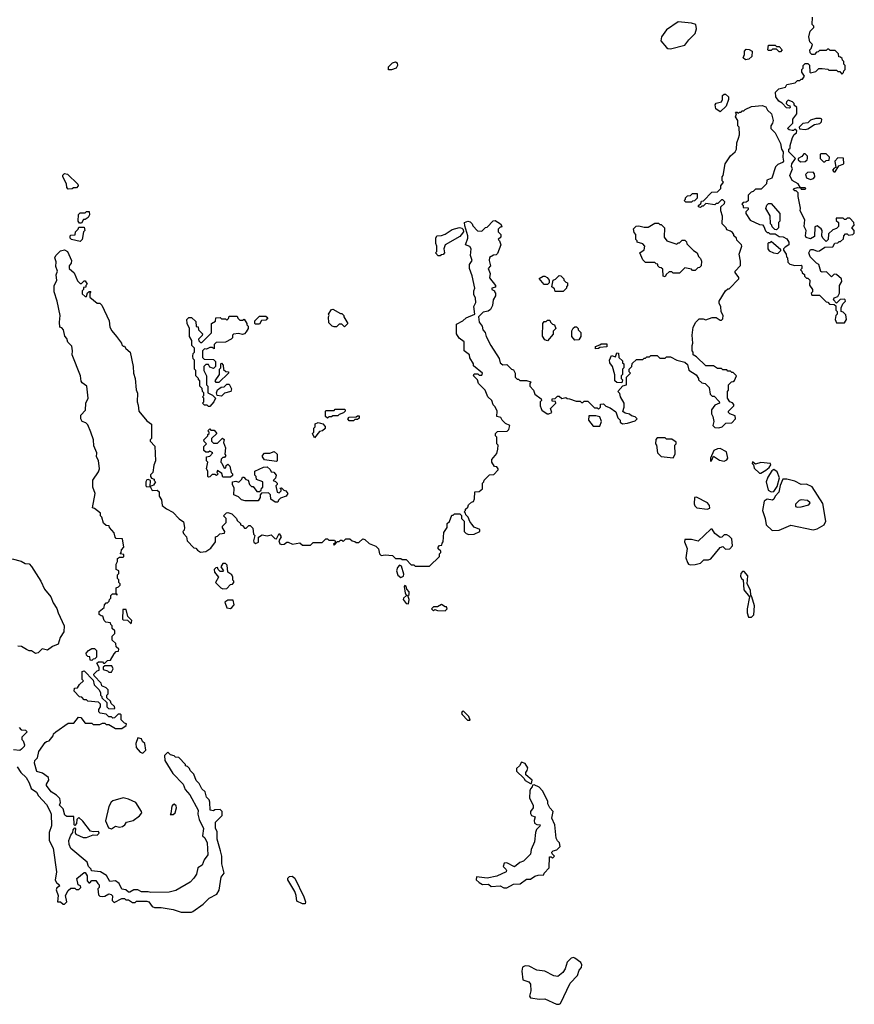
# Model space of a CAD drawing. Extents: x 1861455 to 2058065, y 200073 to 437907.
# Tile 337 of 574: x 1954184 to 1960560, y 336513 to 344035. Entities that reach past the tile are written whole.
import ezdxf

# ---------------------------------------------------------------- set-up
doc = ezdxf.new("R2010")
doc.units = 0

msp = doc.modelspace()

# ---------------------------------------------------------------- linework, layer by layer
at = {"layer": '0CON05XD'}
for points in [[(1959155, 343812.5), (1959265, 343840), (1959295, 343880.8), (1959345, 343930), (1959354.2, 343965), (1959348.1, 343998.1), (1959315, 344010), (1959215, 344018), (1959125, 343958), (1959087.5, 343905), (1959082.7, 343875), (1959125, 343822.9), (1959135, 343814.3), (1959155, 343812.5)], [(1960412.5, 341745), (1960425, 341720), (1960485, 341720), (1960500, 341745), (1960495, 341780), (1960475, 341800), (1960460, 341805), (1960460, 341835), (1960472.5, 341865), (1960493.3, 341885), (1960490, 341895), (1960485, 341900), (1960453, 341897), (1960425, 341870), (1960400, 341895), (1960405, 341910), (1960435, 341920), (1960447.5, 341945), (1960447.5, 342005), (1960463.8, 342035), (1960461.2, 342055), (1960425, 342087.5), (1960405, 342090), (1960385, 342070), (1960348.3, 342108.3), (1960315, 342107.5), (1960305, 342112.5), (1960290, 342165), (1960270, 342175), (1960223.6, 342223.6), (1960212.5, 342255), (1960225, 342280), (1960245, 342280), (1960275, 342267.5), (1960295, 342270), (1960335, 342297.5), (1960395, 342300), (1960411.7, 342328.3), (1960435, 342330), (1960445, 342340), (1960455, 342340), (1960478.3, 342361.7), (1960480, 342385), (1960491.7, 342398.3), (1960505, 342400), (1960515, 342390), (1960550, 342395), (1960560, 342405), (1960560, 342425), (1960540, 342445), (1960560, 342465), (1960557.5, 342485), (1960525, 342520), (1960505, 342520), (1960495, 342510), (1960485, 342510), (1960475, 342520), (1960421.7, 342518.3), (1960421.7, 342501.7), (1960440, 342485), (1960440, 342455), (1960425, 342440), (1960395, 342430), (1960361.7, 342398.3), (1960360, 342355), (1960345, 342340), (1960320, 342365), (1960313, 342383), (1960313.6, 342423.6), (1960307.5, 342437.5), (1960275, 342460), (1960257.5, 342452.5), (1960255, 342380), (1960225, 342360), (1960191.7, 342371.7), (1960186.7, 342385), (1960193.3, 342425), (1960177.5, 342455), (1960182.5, 342505), (1960146.7, 342575), (1960150, 342595), (1960130, 342685), (1960131.7, 342711.7), (1960117, 342727), (1960105, 342727.5), (1960093, 342737), (1960100, 342745), (1960125, 342752.5), (1960150, 342750), (1960155, 342740), (1960185, 342740), (1960190, 342745), (1960185, 342750), (1960150, 342750), (1960131.7, 342781.7), (1960085, 342807.5), (1960067.5, 342845), (1960087.5, 342895), (1960080, 342915), (1960082.5, 342935), (1960110, 342975), (1960060, 343025), (1960060, 343045), (1960070, 343055), (1960070, 343075), (1960087.5, 343135), (1960101.7, 343158.3), (1960118.3, 343171.7), (1960120, 343185), (1960105, 343200), (1960095, 343190), (1960085, 343190), (1960063, 343193), (1960050, 343205), (1960090, 343245), (1960090, 343275), (1960120, 343315), (1960120, 343365), (1960101.7, 343381.7), (1960100, 343395), (1960088.3, 343408.3), (1960055, 343420), (1960041.7, 343408.3), (1960040, 343395), (1960051.7, 343381.7), (1960068.3, 343378.3), (1960070, 343365), (1960065, 343360), (1960041.7, 343361.7), (1960008.3, 343398.3), (1959983.6, 343413.6), (1959960, 343445), (1959958.3, 343481.7), (1959983.3, 343506.7), (1960035, 343520), (1960045, 343540), (1960107, 343553), (1960125, 343570), (1960145, 343570), (1960155, 343580), (1960165, 343580), (1960180, 343605), (1960160, 343635), (1960160, 343655), (1960170, 343665), (1960170, 343685), (1960185, 343700), (1960205, 343700), (1960218.3, 343688.3), (1960220, 343635), (1960225, 343630), (1960265, 343640), (1960288.3, 343661.7), (1960315, 343662.5), (1960357, 343657), (1960365, 343650), (1960425, 343650), (1960435, 343640), (1960448.3, 343638.3), (1960465, 343620), (1960478.3, 343631.7), (1960480, 343645), (1960490, 343655), (1960490, 343685), (1960480, 343695), (1960480, 343715), (1960470, 343725), (1960468.3, 343738.3), (1960455, 343750), (1960441.7, 343751.7), (1960440, 343775), (1960415, 343800), (1960375, 343800), (1960365, 343810), (1960355, 343810), (1960345, 343800), (1960295, 343800), (1960285, 343790), (1960271.7, 343788.3), (1960255, 343770), (1960235, 343770), (1960221.7, 343781.7), (1960220, 343805), (1960230, 343815), (1960240, 343845), (1960220, 343865), (1960212.5, 343905), (1960223, 343947), (1960250, 343975), (1960250, 343985), (1960238.3, 343998.3), (1960240, 344055)], [(1959728.3, 343728.3), (1959710, 343745), (1959721.7, 343768.3), (1959720, 343795), (1959735, 343810), (1959757, 343807), (1959780, 343795), (1959777, 343753), (1959755, 343732.5), (1959728.3, 343728.3)], [(1959995, 343790), (1959985, 343790), (1959965, 343810), (1959935, 343810), (1959925, 343800), (1959905, 343800), (1959900, 343805), (1959905, 343840), (1959955, 343840), (1959965, 343830), (1959985, 343830), (1960010, 343805), (1959995, 343790)], [(1957001.7, 343651.7), (1957000, 343675), (1957033, 343707), (1957055, 343712.5), (1957066.4, 343706.4), (1957068.8, 343685), (1957058.8, 343665), (1957025, 343653.3), (1957001.7, 343651.7)], [(1959535, 343332.5), (1959502.5, 343355), (1959497.5, 343385), (1959505, 343397.5), (1959545, 343407.5), (1959553.3, 343425), (1959553.8, 343455), (1959565, 343466.7), (1959575, 343467.5), (1959600, 343445), (1959600, 343425), (1959580, 343375), (1959535, 343332.5)], [(1957638.3, 340181.7), (1957621.7, 340201.7), (1957610, 340235), (1957591.7, 340251.7), (1957590, 340265), (1957580, 340275), (1957590, 340285), (1957590, 340295), (1957608.3, 340311.7), (1957611.7, 340328.3), (1957635, 340350), (1957650, 340355), (1957657.5, 340375), (1957661.7, 340428.3), (1957695, 340430), (1957718.3, 340451.7), (1957720, 340495), (1957730, 340505), (1957731.7, 340518.3), (1957771.7, 340558.3), (1957805, 340560), (1957840, 340595), (1957840, 340605), (1957828.3, 340618.3), (1957811.7, 340621.7), (1957790, 340655), (1957790, 340675), (1957828.3, 340721.7), (1957837.5, 340755), (1957840, 340785), (1957830, 340795), (1957830, 340845), (1957820, 340855), (1957820, 340875), (1957835, 340890), (1957908.3, 340891.7), (1957920, 340905), (1957927.5, 340935), (1957895, 340950), (1957870, 340975), (1957860, 340995), (1957830, 341005), (1957832.5, 341045), (1957817, 341077), (1957801.7, 341091.7), (1957790, 341125), (1957760, 341155), (1957740, 341205), (1957690, 341255), (1957680, 341285), (1957650, 341315), (1957655, 341330), (1957685, 341330), (1957695, 341320), (1957715, 341320), (1957720, 341335), (1957651.7, 341391.7), (1957650, 341405), (1957623, 341453), (1957620, 341475), (1957580, 341505), (1957580, 341575), (1957541.7, 341601.7), (1957520, 341635), (1957521.7, 341708.3), (1957570, 341735), (1957595, 341757.5), (1957660, 341785), (1957652.5, 341845), (1957667.5, 341875), (1957667, 341907), (1957652.5, 341935), (1957652.5, 341965), (1957660, 341985), (1957639.3, 342079.3), (1957620, 342135), (1957620, 342165), (1957640, 342195), (1957627.5, 342235), (1957632, 342285), (1957622.5, 342302.5), (1957590, 342315), (1957606.7, 342365), (1957606.7, 342385), (1957585, 342460), (1957583, 342487), (1957607, 342497), (1957625, 342490), (1957640, 342475), (1957645, 342460), (1957681.7, 342421.7), (1957715, 342420), (1957741.7, 342448.3), (1957755, 342450), (1957801.7, 342498.3), (1957815, 342500), (1957856.4, 342476.4), (1957867, 342457), (1957865, 342450), (1957855, 342450), (1957840, 342435), (1957840, 342415), (1957860, 342395), (1957860, 342375), (1957840, 342355), (1957850, 342345), (1957860, 342315), (1957835, 342250), (1957825, 342240), (1957803, 342237), (1957771.7, 342218.3), (1957770, 342195), (1957780, 342155), (1957762.5, 342135), (1957777.5, 342095), (1957773, 342063), (1957820, 342005), (1957818.3, 341991.7), (1957790, 341985), (1957790, 341975), (1957810, 341965), (1957810, 341955), (1957820, 341945), (1957820, 341925), (1957800, 341895), (1957797, 341853), (1957779.3, 341820.7), (1957761.7, 341808.3), (1957725, 341800), (1957690, 341765), (1957693.3, 341725), (1957717.5, 341695), (1957722.5, 341665), (1957740, 341645), (1957747.5, 341615), (1957782.5, 341545), (1957848, 341448), (1957854.3, 341414.3), (1957875, 341398.8), (1957905, 341400), (1957940, 341365), (1957955, 341360), (1957970, 341335), (1957970, 341305), (1957985, 341290), (1957995, 341290), (1958005, 341280), (1958055, 341280), (1958088.3, 341268.3), (1958080, 341255), (1958080, 341235), (1958110, 341205), (1958120, 341175), (1958168.3, 341138.3), (1958170, 341125), (1958160, 341115), (1958160, 341085), (1958167.5, 341065), (1958173.3, 341053.3), (1958213, 341023), (1958227, 341023), (1958250, 341035), (1958240, 341065), (1958280, 341105), (1958278.3, 341118.3), (1958251.7, 341121.7), (1958251.7, 341138.3), (1958275, 341140), (1958291.7, 341158.3), (1958305, 341160), (1958325, 341140), (1958355, 341150), (1958365, 341140), (1958385, 341137.5), (1958435, 341120), (1958465, 341120), (1958475, 341110), (1958485, 341110), (1958495, 341120), (1958525, 341120), (1958575, 341070), (1958595, 341070), (1958605, 341060), (1958620, 341075), (1958621.7, 341098.3), (1958645, 341100), (1958661.7, 341081.7), (1958695, 341070), (1958739.3, 341039.3), (1958753, 340993), (1958770, 340975), (1958771.7, 340961.7), (1958788.3, 340948.3), (1958828.3, 340951.7), (1958885, 340970), (1958900, 340985), (1958885, 341000), (1958858.3, 341008.3), (1958841.7, 341021.7), (1958808.3, 341028.3), (1958791.7, 341041.7), (1958802.5, 341075), (1958802.5, 341105), (1958772.5, 341155), (1958768.3, 341178.3), (1958752.5, 341195), (1958791.7, 341238.3), (1958820, 341245), (1958820, 341305), (1958850, 341335), (1958840, 341345), (1958840, 341365), (1958860, 341385), (1958861.7, 341408.3), (1958895, 341440), (1958945, 341440), (1958955, 341450), (1958965, 341450), (1958975, 341460), (1958995, 341460), (1959005, 341470), (1959055, 341470), (1959075, 341450), (1959115, 341450), (1959125, 341460), (1959155, 341460), (1959203, 341433), (1959265, 341420), (1959285, 341400), (1959297, 341357), (1959353, 341323), (1959370, 341295), (1959370, 341285), (1959395, 341260), (1959420, 341255), (1959450, 341225), (1959460, 341175), (1959475, 341160), (1959488.3, 341158.3), (1959528.3, 341118.3), (1959530, 341105), (1959495, 341090), (1959470, 341055), (1959470, 341025), (1959480, 341005), (1959487.5, 340965), (1959480, 340935), (1959495, 340920), (1959525, 340917.5), (1959550, 340925), (1959578.3, 340951.7), (1959624, 340956), (1959652.5, 340985), (1959649.3, 341009.3), (1959610, 341025), (1959600, 341035), (1959600, 341045), (1959640, 341085), (1959640, 341095), (1959628.3, 341108.3), (1959610, 341115), (1959590, 341145), (1959590, 341195), (1959600, 341205), (1959600, 341245), (1959621.7, 341268.3), (1959635, 341270), (1959645, 341280), (1959660, 341315), (1959635, 341340), (1959625, 341340), (1959615, 341350), (1959595, 341350), (1959585, 341360), (1959555, 341360), (1959545, 341370), (1959515, 341370), (1959485, 341390), (1959425, 341390), (1959355, 341460), (1959330, 341475), (1959330, 341495), (1959320, 341505), (1959320, 341545), (1959327.5, 341565), (1959322.5, 341625), (1959330, 341685), (1959350, 341725), (1959375, 341750), (1959405, 341750), (1959425, 341742.5), (1959475, 341760), (1959505, 341760), (1959535, 341740), (1959545, 341740), (1959555, 341750), (1959557.5, 341775), (1959543, 341803), (1959540, 341845), (1959528.3, 341868.3), (1959527.5, 341885), (1959577, 341963), (1959595, 341980), (1959605, 341980), (1959677.5, 342055), (1959677.5, 342065), (1959650, 342105), (1959650, 342115), (1959691.7, 342158.3), (1959691.7, 342191.7), (1959680, 342245), (1959700, 342305), (1959697.5, 342315), (1959661.7, 342351.7), (1959660, 342365), (1959640, 342385), (1959640, 342395), (1959628.3, 342408.3), (1959615, 342420), (1959585, 342430), (1959580, 342445), (1959550, 342475), (1959552.5, 342535), (1959540, 342575), (1959540, 342605), (1959568.3, 342631.7), (1959570, 342645), (1959555, 342660), (1959545, 342660), (1959518.3, 342631.7), (1959505, 342630), (1959495, 342620), (1959425, 342630), (1959405, 342610), (1959395, 342610), (1959385, 342600), (1959370, 342605), (1959370, 342615), (1959388.3, 342631.7), (1959391.7, 342648.3), (1959408.3, 342651.7), (1959471.7, 342718.3), (1959515, 342720), (1959540, 342745), (1959540, 342765), (1959560, 342795), (1959550, 342805), (1959550, 342835), (1959557.5, 342845), (1959572.5, 342935), (1959613.6, 342996.4), (1959650, 343025), (1959660, 343045), (1959662.5, 343095), (1959675, 343130), (1959682.5, 343155), (1959680, 343215), (1959670, 343225), (1959670, 343265), (1959652.5, 343292.5), (1959660, 343315), (1959651.7, 343328.3), (1959665, 343330), (1959675, 343320), (1959681.7, 343328.3), (1959695, 343330), (1959701.7, 343338.3), (1959715, 343340), (1959725, 343350), (1959775, 343372.5), (1959855, 343380), (1959885, 343370), (1959897.5, 343345), (1959926.7, 343315), (1959940, 343265), (1959936.2, 343245), (1959923.3, 343225), (1959922.5, 343205), (1959955, 343170), (1959995, 343090), (1960002.5, 343045), (1960017.5, 343025), (1960013.3, 342985), (1960020, 342955), (1960012.5, 342945), (1959975, 342928.8), (1959957.7, 342912.3), (1959930, 342825), (1959891.7, 342808.3), (1959888.3, 342781.7), (1959848.3, 342741.7), (1959805, 342740), (1959788.3, 342721.7), (1959771.7, 342718.3), (1959750, 342695), (1959748.3, 342651.7), (1959735, 342640), (1959711.7, 342638.3), (1959700, 342625), (1959710, 342615), (1959711.7, 342601.7), (1959748.3, 342598.3), (1959750, 342585), (1959731.7, 342568.3), (1959730, 342555), (1959763.6, 342503.6), (1959835, 342470), (1959858.3, 342468.3), (1959870, 342455), (1959881.7, 342421.7), (1959895, 342410), (1959905, 342410), (1959915, 342400), (1959955, 342400), (1959985, 342380), (1960017, 342377), (1960045, 342360), (1960060, 342335), (1960060, 342315), (1960031.7, 342298.3), (1960020, 342285), (1960020, 342275), (1960040, 342245), (1960043, 342223), (1960050, 342215), (1960051.7, 342181.7), (1960068.3, 342168.3), (1960105, 342157.5), (1960155, 342160), (1960160, 342155), (1960160, 342135), (1960150, 342125), (1960160, 342115), (1960161.7, 342101.7), (1960178.3, 342088.3), (1960180, 342075), (1960195, 342060), (1960205, 342060), (1960220, 342045), (1960218.3, 342008.3), (1960240, 341975), (1960240, 341955), (1960230, 341945), (1960235, 341930), (1960295, 341930), (1960345, 341880), (1960358.3, 341878.3), (1960371.7, 341861.7), (1960405, 341860), (1960418.3, 341848.3), (1960420, 341815), (1960430, 341805), (1960430, 341785), (1960420, 341775), (1960412.5, 341745)], [(1960185, 343197.5), (1960205, 343202.5), (1960256.1, 343233.9), (1960297.3, 343242.7), (1960310, 343255), (1960312.5, 343275), (1960300.7, 343280.7), (1960265, 343281.2), (1960225, 343267.5), (1960205, 343247.5), (1960167.5, 343242.5), (1960140, 343215), (1960141.7, 343201.7), (1960185, 343197.5)], [(1960148.3, 342948.3), (1960185, 342952.5), (1960200, 342965), (1960202.5, 342975), (1960201.7, 342991.7), (1960185, 343010), (1960175, 343010), (1960159.3, 342990.7), (1960130, 342975), (1960130, 342965), (1960148.3, 342948.3)], [(1960335, 342950), (1960345, 342960), (1960368.3, 342961.7), (1960370, 342985), (1960345, 343010), (1960305, 343010), (1960300, 343005), (1960300, 342975), (1960325, 342950), (1960335, 342950)], [(1960415, 342872.5), (1960441.7, 342918.3), (1960480, 342935), (1960478.3, 342978.3), (1960435, 342980), (1960410, 342955), (1960420, 342905), (1960405, 342900), (1960392.5, 342885), (1960403, 342873), (1960415, 342872.5)], [(1954555, 342740), (1954543, 342753), (1954541.7, 342781.7), (1954512.5, 342835), (1954513, 342847), (1954525, 342860), (1954550, 342855), (1954628.3, 342778.3), (1954630, 342765), (1954618.3, 342751.7), (1954595, 342750), (1954585, 342742.5), (1954555, 342740)], [(1960225, 342813.3), (1960248.3, 342821.7), (1960257.5, 342835), (1960257, 342857), (1960245, 342870), (1960203, 342867), (1960188.3, 342851.7), (1960195, 342827.5), (1960225, 342813.3)], [(1959315, 342640), (1959271.7, 342641.7), (1959260, 342655), (1959270, 342665), (1959270, 342675), (1959285, 342690), (1959308.3, 342691.7), (1959323, 342707), (1959358.3, 342708.3), (1959358.3, 342671.7), (1959338.3, 342651.7), (1959325, 342650), (1959315, 342640)], [(1959965, 342430), (1959951.7, 342431.7), (1959931.7, 342451.7), (1959930, 342465), (1959920, 342475), (1959917, 342537), (1959883, 342593), (1959891.7, 342618.3), (1959905, 342630), (1959925, 342630), (1959990, 342555), (1959990, 342495), (1959980, 342485), (1959980, 342445), (1959965, 342430)], [(1954655, 342480), (1954641.7, 342481.7), (1954630, 342495), (1954633, 342547), (1954645, 342560), (1954685, 342560), (1954695, 342570), (1954715, 342570), (1954716.7, 342545), (1954707.5, 342525), (1954685, 342510), (1954671.7, 342508.3), (1954655, 342480)], [(1954645, 342340), (1954580, 342355), (1954570, 342365), (1954570, 342385), (1954575, 342390), (1954608.3, 342391.7), (1954610, 342415), (1954630, 342435), (1954635, 342450), (1954675, 342450), (1954680, 342425), (1954670, 342415), (1954660, 342355), (1954645, 342340)], [(1957395, 342230), (1957381.7, 342231.7), (1957360, 342255), (1957370, 342265), (1957370, 342305), (1957362.5, 342325), (1957362.5, 342365), (1957370, 342385), (1957407, 342387), (1957435, 342396), (1957486.9, 342433.1), (1957542.7, 342447.3), (1957562.7, 342442.7), (1957572.3, 342432.3), (1957574.2, 342415), (1957557.3, 342392.7), (1957545, 342378.5), (1957434, 342315), (1957423.3, 342285), (1957430, 342255), (1957418.3, 342241.7), (1957405, 342240), (1957395, 342230)], [(1959115, 342070), (1959100, 342075), (1959098.3, 342128.3), (1959085, 342140), (1959071.7, 342141.7), (1959060, 342155), (1959058.3, 342168.3), (1959045, 342170), (1959035, 342180), (1958965, 342180), (1958945, 342200), (1958922.5, 342255), (1958953.3, 342276.7), (1958960, 342305), (1958945, 342323.3), (1958900, 342335), (1958900, 342345), (1958890, 342355), (1958890, 342395), (1958878.3, 342408.3), (1958872.5, 342437.5), (1958893, 342457), (1958915, 342460), (1958955, 342450), (1958985, 342450), (1959035, 342480), (1959065, 342480), (1959075, 342470), (1959085, 342470), (1959110, 342445), (1959107.5, 342375), (1959127, 342347), (1959205, 342320), (1959215, 342330), (1959225, 342330), (1959245, 342350), (1959265, 342350), (1959278.3, 342338.3), (1959281.7, 342321.7), (1959331.7, 342271.7), (1959360, 342255), (1959370, 342225), (1959385, 342210), (1959391.7, 342191.7), (1959390, 342155), (1959378.3, 342141.7), (1959365, 342140), (1959345, 342120), (1959325, 342120), (1959315, 342130), (1959265, 342140), (1959225, 342100), (1959175, 342100), (1959165, 342110), (1959145, 342110), (1959121.7, 342088.3), (1959115, 342070)], [(1954745, 337831.2), (1954725, 337836.7), (1954665, 337912.5), (1954635, 337940), (1954620, 337925), (1954617, 337893), (1954605, 337880), (1954600, 337885), (1954598.3, 337948.3), (1954545, 337946.7), (1954528.3, 337958.3), (1954515.9, 338005.9), (1954487.5, 338035), (1954494.1, 338055.9), (1954490, 338085), (1954465, 338111.2), (1954425, 338136.7), (1954387.5, 338185), (1954387.5, 338195), (1954406.7, 338225), (1954402.5, 338245), (1954358.3, 338278.3), (1954315, 338292.5), (1954297.5, 338355), (1954300, 338375), (1954320, 338395), (1954330, 338445), (1954377, 338513), (1954388.3, 338521.7), (1954410, 338525), (1954440, 338565), (1954441.7, 338578.3), (1954460, 338595), (1954555, 338660), (1954598.3, 338661.7), (1954633, 338707), (1954650, 338705), (1954685, 338660), (1954735, 338660), (1954745, 338650), (1954795, 338650), (1954815, 338660), (1954835, 338660), (1954845, 338650), (1954865, 338650), (1954915, 338620), (1954965, 338620), (1954998.3, 338641.7), (1955000, 338655), (1954985, 338660), (1954960, 338685), (1954960, 338725), (1954955, 338730), (1954935, 338730), (1954908.3, 338701.7), (1954895, 338700), (1954885, 338710), (1954865, 338710), (1954845, 338730), (1954798.3, 338738.3), (1954788.3, 338748.3), (1954787.5, 338765), (1954800, 338785), (1954800, 338805), (1954785, 338820), (1954705, 338830), (1954695, 338840), (1954675, 338840), (1954658.3, 338858.3), (1954641.7, 338861.7), (1954600, 338905), (1954601.7, 338928.3), (1954625, 338930), (1954640, 338955), (1954670, 338985), (1954660, 338995), (1954660, 339055), (1954675, 339060), (1954745, 338990), (1954753, 338953), (1954787, 338917), (1954800, 338895), (1954800, 338875), (1954810, 338865), (1954810, 338855), (1954848.3, 338818.3), (1954850, 338785), (1954861.7, 338771.7), (1954905, 338770), (1954910, 338775), (1954908.3, 338788.3), (1954881.7, 338811.7), (1954878.3, 338828.3), (1954850, 338855), (1954850, 338875), (1954860, 338885), (1954860, 338915), (1954845, 338930), (1954810, 338945), (1954807, 338967), (1954751.7, 339021.7), (1954750, 339035), (1954775, 339060), (1954790, 339065), (1954790, 339085), (1954771.7, 339118.3), (1954785, 339130), (1954815, 339130), (1954825, 339120), (1954835, 339120), (1954855, 339140), (1954878.3, 339141.7), (1954905, 339190), (1954921.7, 339208.3), (1954938.3, 339211.7), (1954940, 339225), (1954920, 339245), (1954918.3, 339268.3), (1954890, 339295), (1954890, 339325), (1954910, 339345), (1954910, 339365), (1954890, 339385), (1954890, 339405), (1954880, 339415), (1954878.3, 339428.3), (1954841.7, 339431.7), (1954830, 339445), (1954818.3, 339478.3), (1954805, 339480), (1954791.7, 339491.7), (1954790, 339515), (1954830, 339545), (1954832.5, 339565), (1954845, 339580), (1954855, 339580), (1954868.3, 339591.7), (1954870, 339605), (1954880, 339615), (1954880, 339635), (1954891.7, 339648.3), (1954920, 339650), (1954925, 339640), (1954930, 339645), (1954920, 339650), (1954920, 339695), (1954938.3, 339701.7), (1954950, 339715), (1954950, 339725), (1954940, 339735), (1954940, 339755), (1954930, 339765), (1954930, 339795), (1954940, 339805), (1954940, 339825), (1954920, 339835), (1954920, 339875), (1954930, 339895), (1954931.7, 339918.3), (1954945, 339930), (1954975, 339930), (1954980, 339935), (1954978.3, 339948.3), (1954950, 339955), (1954960, 339965), (1954962.5, 339985), (1954980, 340005), (1954969.3, 340069.3), (1954921.7, 340071.7), (1954913, 340083), (1954906.2, 340116.2), (1954870, 340155), (1954868.3, 340168.3), (1954845, 340170), (1954825, 340190), (1954810, 340235), (1954800, 340245), (1954800, 340265), (1954755, 340300), (1954740, 340305), (1954760, 340415), (1954742.5, 340465), (1954743.6, 340516.4), (1954785, 340580), (1954792.5, 340605), (1954786.4, 340666.4), (1954770, 340695), (1954772.5, 340725), (1954750.7, 340780.7), (1954746.4, 340826.4), (1954727.5, 340885), (1954705, 340940), (1954690, 340955), (1954660, 340965), (1954650, 340985), (1954650, 341015), (1954687, 341053), (1954690, 341105), (1954707.5, 341145), (1954696.7, 341235), (1954660.7, 341260.7), (1954653, 341273), (1954647.5, 341315), (1954583.6, 341473.6), (1954587.5, 341505), (1954581.7, 341541.7), (1954551.7, 341571.7), (1954545, 341600), (1954528.3, 341618.3), (1954517, 341667), (1954505, 341680), (1954490, 341685), (1954486.7, 341725), (1954492.5, 341775), (1954470, 341885), (1954447.5, 341955), (1954447.5, 342005), (1954466.4, 342043.6), (1954463.3, 342085), (1954472.5, 342115), (1954460.7, 342150.7), (1954462.5, 342185), (1954453, 342217), (1954460, 342235), (1954495, 342270), (1954525, 342277.5), (1954550, 342265), (1954580, 342195), (1954577.5, 342175), (1954562.5, 342155), (1954562.5, 342135), (1954600.7, 342100.7), (1954625, 342040), (1954645, 342020), (1954655, 342020), (1954675, 342040), (1954685, 342040), (1954700, 342015), (1954690, 342005), (1954688.3, 341991.7), (1954671.7, 341988.3), (1954670, 341975), (1954660, 341965), (1954661.7, 341941.7), (1954685, 341920), (1954695, 341920), (1954701.7, 341948.3), (1954715, 341960), (1954728.3, 341958.3), (1954720, 341945), (1954720, 341915), (1954775, 341870), (1954795, 341870), (1954810, 341855), (1954867.5, 341735), (1954872.5, 341685), (1954887, 341657), (1954922.5, 341615), (1954962.5, 341565), (1954965, 341550), (1954975, 341540), (1954985, 341540), (1954993.6, 341523.6), (1955027.5, 341495), (1955050, 341385), (1955053.3, 341335), (1955066.7, 341295), (1955073, 341207), (1955083, 341183), (1955080, 341115), (1955089.3, 341089.3), (1955093.6, 341043.6), (1955155, 340970), (1955190, 340945), (1955190, 340835), (1955180, 340825), (1955180, 340815), (1955217, 340777), (1955220, 340665), (1955208.3, 340631.7), (1955200, 340575), (1955183, 340557), (1955182.5, 340545), (1955191.7, 340531.7), (1955210, 340525), (1955210, 340515), (1955220, 340505), (1955205, 340480), (1955180, 340470), (1955182.5, 340515), (1955165, 340523.3), (1955155, 340518.8), (1955148, 340505), (1955146.7, 340475), (1955155, 340466.7), (1955180, 340470), (1955195, 340437.5), (1955235, 340440), (1955248.3, 340428.3), (1955250, 340395), (1955267, 340367), (1955273.3, 340325), (1955305, 340297.5), (1955353, 340273), (1955400.7, 340220.7), (1955435, 340200), (1955442.5, 340155), (1955440, 340135), (1955430, 340125), (1955435, 340110), (1955457.5, 340085), (1955463, 340053), (1955515, 340000), (1955528.3, 339998.3), (1955541.7, 339981.7), (1955565, 339967.5), (1955605, 339973.3), (1955643, 339997), (1955680, 340045), (1955680, 340085), (1955695, 340090), (1955713, 340107), (1955748.3, 340111.7), (1955750, 340125), (1955733, 340153), (1955732.5, 340165), (1955760, 340195), (1955760, 340225), (1955740, 340245), (1955763, 340267), (1955775, 340270), (1955805, 340260), (1955840, 340225), (1955845, 340210), (1955870, 340185), (1955870, 340175), (1955885, 340170), (1955901.7, 340151.7), (1955915, 340150), (1955935, 340170), (1955945, 340170), (1955965, 340150), (1955970, 340105), (1955980, 340095), (1955970, 340055), (1955973.2, 340043.2), (1955985, 340034.2), (1956006.9, 340043.1), (1956008.3, 340081.7), (1956035, 340100), (1956075, 340092.5), (1956105, 340100), (1956131.7, 340071.7), (1956145, 340070), (1956165, 340110), (1956180, 340085), (1956162.5, 340055), (1956171.4, 340031.4), (1956185.8, 340025.8), (1956202.9, 340027.1), (1956225, 340042.5), (1956235, 340042.5), (1956268.3, 340028.3), (1956325, 340037.5), (1956345, 340020), (1956405, 340020), (1956425, 340040), (1956495, 340040), (1956521.7, 340068.3), (1956535, 340070), (1956545, 340060), (1956588.3, 340058.3), (1956600, 340040), (1956581.7, 340028.3), (1956585, 340020), (1956611.7, 340048.3), (1956625, 340050), (1956635, 340060), (1956645, 340060), (1956655, 340050), (1956675, 340070), (1956705, 340070), (1956723, 340053), (1956745, 340050), (1956755, 340040), (1956775, 340040), (1956805, 340070), (1956820, 340065), (1956853.9, 340033.9), (1956905, 340012.5), (1956923.6, 339993.6), (1956932.5, 339955), (1956945, 339942.5), (1956975, 339948), (1957031.7, 339941.7), (1957055, 339920), (1957095, 339920), (1957105, 339910), (1957135, 339910), (1957175, 339870), (1957195, 339870), (1957205, 339860), (1957315, 339860), (1957390, 339935), (1957390, 339955), (1957400, 339965), (1957400, 339975), (1957381.7, 339991.7), (1957380, 340005), (1957391.7, 340018.3), (1957408.3, 340021.7), (1957410, 340035), (1957420, 340045), (1957423, 340117), (1957450, 340155), (1957450, 340185), (1957468.3, 340201.7), (1957485, 340250), (1957495, 340250), (1957505, 340260), (1957545, 340260), (1957558.3, 340248.3), (1957560, 340225), (1957580, 340205), (1957580, 340125), (1957595, 340110), (1957615, 340102.5), (1957655, 340103.8), (1957700, 340125), (1957699.3, 340139.3), (1957655, 340157.5), (1957638.3, 340181.7)], [(1959975, 342250), (1959998.3, 342271.7), (1959998.3, 342278.3), (1959925, 342340), (1959915, 342330), (1959905, 342330), (1959900, 342325), (1959900, 342285), (1959910.7, 342270.7), (1959943, 342253), (1959975, 342250)], [(1958191.7, 342011.7), (1958151.7, 342058.3), (1958184.1, 342075.9), (1958195.8, 342075.8), (1958212.5, 342065), (1958230, 342045), (1958230, 342025), (1958215, 342012.5), (1958191.7, 342011.7)], [(1958335, 341960), (1958275, 341960), (1958268.3, 341978.3), (1958250, 341995), (1958260, 342045), (1958278.3, 342051.7), (1958305, 342080), (1958318.3, 342078.3), (1958340, 342055), (1958340, 342045), (1958355, 342030), (1958370, 342025), (1958370, 342005), (1958360, 341995), (1958360, 341985), (1958335, 341960)], [(1956665, 341690), (1956645, 341710), (1956625, 341710), (1956605, 341690), (1956585, 341690), (1956570, 341695), (1956545, 341720), (1956542.5, 341765), (1956547.5, 341775), (1956542.5, 341785), (1956565, 341820), (1956575, 341822.5), (1956635, 341790), (1956645, 341790), (1956660, 341775), (1956660, 341765), (1956690, 341715), (1956665, 341690)], [(1955635, 341080), (1955625, 341080), (1955615, 341090), (1955595, 341090), (1955580, 341105), (1955590, 341115), (1955590, 341145), (1955580, 341155), (1955590, 341165), (1955590, 341185), (1955580, 341195), (1955578.3, 341218.3), (1955560, 341235), (1955560, 341275), (1955550, 341285), (1955550, 341295), (1955530, 341315), (1955530, 341355), (1955520, 341365), (1955520, 341435), (1955510, 341445), (1955507.5, 341465), (1955510, 341485), (1955520, 341495), (1955520, 341525), (1955500, 341545), (1955500, 341585), (1955480, 341615), (1955480, 341675), (1955463, 341713), (1955460, 341745), (1955475, 341760), (1955495, 341760), (1955528.3, 341728.3), (1955531.7, 341691.7), (1955548.3, 341688.3), (1955550, 341665), (1955580, 341635), (1955578.3, 341621.7), (1955550, 341595), (1955551.7, 341581.7), (1955565, 341570), (1955575, 341570), (1955648.3, 341641.7), (1955650, 341715), (1955678.3, 341731.7), (1955681.7, 341758.3), (1955715, 341760), (1955725, 341750), (1955755, 341750), (1955765, 341740), (1955778.3, 341751.7), (1955785, 341770), (1955845, 341770), (1955850, 341755), (1955865, 341740), (1955885, 341740), (1955898.3, 341748.3), (1955920, 341715), (1955920, 341705), (1955930, 341695), (1955930, 341675), (1955915, 341650), (1955900, 341635), (1955885, 341630), (1955855, 341637.5), (1955818.3, 341631.7), (1955810, 341625), (1955810, 341605), (1955800, 341595), (1955755, 341572.5), (1955685, 341570), (1955670, 341555), (1955668.3, 341521.7), (1955655, 341530), (1955635, 341530), (1955611.7, 341518.3), (1955595, 341520), (1955580, 341505), (1955580, 341455), (1955591.7, 341441.7), (1955665, 341440), (1955680, 341425), (1955680, 341385), (1955665, 341370), (1955635, 341380), (1955625, 341400), (1955605, 341400), (1955590, 341385), (1955590, 341355), (1955610, 341315), (1955610, 341245), (1955620, 341235), (1955620, 341185), (1955657, 341167), (1955680, 341145), (1955667.5, 341115), (1955635, 341080)], [(1956015, 341710), (1955985, 341710), (1955980, 341715), (1955980, 341735), (1956015, 341770), (1956065, 341770), (1956078.3, 341758.3), (1956065, 341740), (1956031.7, 341738.3), (1956015, 341710)], [(1958215, 341582.5), (1958195, 341590), (1958178.3, 341618.3), (1958180, 341715), (1958191.7, 341728.3), (1958205, 341730), (1958215, 341740), (1958235, 341740), (1958240, 341725), (1958255, 341710), (1958270, 341705), (1958280, 341675), (1958260, 341655), (1958258.3, 341631.7), (1958215, 341582.5)], [(1958425, 341587.5), (1958402.5, 341615), (1958403, 341657), (1958411.7, 341678.3), (1958425, 341690), (1958438.3, 341688.3), (1958450, 341675), (1958450, 341665), (1958470, 341645), (1958470, 341615), (1958455, 341590), (1958425, 341587.5)], [(1958581.7, 341521.7), (1958581.7, 341538.3), (1958615, 341550), (1958625, 341560), (1958668.3, 341558.3), (1958670, 341535), (1958615, 341530), (1958605, 341522.5), (1958581.7, 341521.7)], [(1958785, 341260), (1958745, 341262.5), (1958730, 341275), (1958731.7, 341321.7), (1958712.5, 341385), (1958693.3, 341415), (1958690, 341435), (1958705, 341470), (1958735, 341460), (1958745, 341490), (1958758.3, 341488.3), (1958760, 341455), (1958788.3, 341428.3), (1958790, 341415), (1958800, 341405), (1958800, 341375), (1958790, 341365), (1958790, 341325), (1958780, 341315), (1958780, 341295), (1958790, 341285), (1958785, 341260)], [(1955705, 341262.5), (1955685, 341262.5), (1955677.5, 341275), (1955710, 341325), (1955710, 341365), (1955720, 341375), (1955720, 341405), (1955725, 341410), (1955737, 341397), (1955741.7, 341361.7), (1955758.3, 341348.3), (1955780, 341345), (1955780, 341335), (1955705, 341262.5)], [(1955725, 341160), (1955693, 341163), (1955687.5, 341185), (1955695, 341207.5), (1955723, 341227), (1955745, 341230), (1955765, 341250), (1955785, 341250), (1955802.5, 341215), (1955797.5, 341195), (1955748.3, 341181.7), (1955725, 341160)], [(1956535, 340990), (1956520, 341005), (1956520, 341045), (1956525, 341050), (1956585, 341050), (1956595, 341060), (1956665, 341060), (1956670, 341055), (1956670, 341045), (1956658.3, 341031.7), (1956625, 341020), (1956615, 341010), (1956575, 341010), (1956565, 341000), (1956545, 341000), (1956535, 340990)], [(1956735, 340970), (1956701.7, 340971.7), (1956690, 340985), (1956701.7, 340998.3), (1956755, 341000), (1956765, 341010), (1956778.3, 341008.3), (1956778.3, 340991.7), (1956765, 340980), (1956745, 340980), (1956735, 340970)], [(1958615, 340930), (1958627.5, 340965), (1958615, 341000), (1958585, 341010), (1958531.7, 341008.3), (1958530, 340975), (1958565, 340930), (1958615, 340930)], [(1956435, 340840), (1956420, 340875), (1956430, 340885), (1956430, 340915), (1956440, 340925), (1956441.7, 340948.3), (1956465, 340957.5), (1956498.3, 340948.3), (1956518.3, 340928.3), (1956518.3, 340911.7), (1956497, 340893), (1956475, 340890), (1956435, 340840)], [(1955795, 340540), (1955735, 340540), (1955728.3, 340568.3), (1955695, 340590), (1955690, 340575), (1955700, 340565), (1955688.3, 340551.7), (1955675, 340560), (1955655, 340560), (1955635, 340542.5), (1955625, 340540), (1955620, 340545), (1955620, 340585), (1955610, 340605), (1955620, 340655), (1955610, 340665), (1955610, 340695), (1955635, 340700), (1955660, 340725), (1955635, 340740), (1955625, 340730), (1955605, 340730), (1955590, 340745), (1955590, 340775), (1955610, 340795), (1955591.7, 340811.7), (1955590, 340825), (1955620, 340855), (1955620, 340865), (1955630, 340875), (1955630, 340885), (1955620, 340895), (1955635, 340910), (1955645, 340900), (1955668.3, 340898.3), (1955690, 340875), (1955650, 340835), (1955650, 340815), (1955665, 340800), (1955695, 340800), (1955733, 340837), (1955747, 340827), (1955740, 340805), (1955756.7, 340765), (1955750, 340715), (1955757.5, 340705), (1955748.3, 340691.7), (1955735, 340690), (1955721.7, 340678.3), (1955720, 340655), (1955728.3, 340648.3), (1955745, 340610), (1955758.3, 340611.7), (1955761.7, 340628.3), (1955775, 340640), (1955790, 340625), (1955800, 340575), (1955810, 340565), (1955808.3, 340551.7), (1955795, 340540)], [(1959175, 340688.8), (1959191.2, 340715), (1959190, 340785), (1959200, 340795), (1959198.3, 340808.3), (1959165, 340830), (1959125, 340830), (1959115, 340840), (1959055, 340840), (1959043, 340827), (1959040, 340795), (1959050, 340785), (1959057.5, 340725), (1959085, 340697.5), (1959175, 340688.8)], [(1956145, 340660), (1956055, 340673.3), (1956037.5, 340695), (1956037.5, 340705), (1956055, 340723.8), (1956095, 340723.8), (1956127, 340737), (1956150, 340715), (1956150, 340665), (1956145, 340660)], [(1959461.7, 340661.7), (1959470, 340665), (1959485, 340700), (1959529.3, 340669.3), (1959565, 340662.5), (1959586.4, 340673.6), (1959592.5, 340685), (1959582.5, 340735), (1959535, 340760), (1959515, 340757.5), (1959487, 340743), (1959462.5, 340685), (1959461.7, 340661.7)], [(1956155, 340350), (1956135, 340350), (1956101.7, 340371.7), (1956100, 340405), (1956085, 340420), (1956031.7, 340418.3), (1956020, 340405), (1956020, 340385), (1956005, 340360), (1955905, 340360), (1955878.3, 340368.3), (1955855, 340390), (1955820, 340405), (1955822.5, 340455), (1955810, 340485), (1955810, 340505), (1955835, 340510), (1955857, 340503), (1955880, 340525), (1955885, 340540), (1955895, 340540), (1955911.7, 340521.7), (1955928.3, 340518.3), (1955940, 340485), (1955955, 340470), (1955968.3, 340468.3), (1955995, 340430), (1956015, 340430), (1956028.3, 340441.7), (1956030, 340455), (1956040, 340465), (1956040, 340505), (1955991.7, 340521.7), (1955990, 340545), (1955980, 340555), (1955980, 340585), (1956045, 340616.7), (1956075, 340620), (1956098.3, 340598.3), (1956105, 340580), (1956125, 340577.5), (1956142.5, 340555), (1956138.3, 340531.7), (1956120, 340515), (1956138.3, 340508.3), (1956150, 340495), (1956150, 340485), (1956140, 340475), (1956150, 340425), (1956165, 340420), (1956180, 340435), (1956180, 340445), (1956170, 340455), (1956185, 340460), (1956201.7, 340441.7), (1956216.4, 340436.4), (1956232.5, 340415), (1956220, 340395), (1956175, 340380), (1956160, 340365), (1956155, 340350)], [(1959845, 340570), (1959885, 340592.5), (1959910, 340615), (1959922.5, 340635), (1959920, 340645), (1959845, 340652.5), (1959805, 340640), (1959781.7, 340658.3), (1959780, 340645), (1959790, 340635), (1959795, 340610), (1959835, 340570), (1959845, 340570)], [(1959925, 340427.1), (1959945, 340430), (1959970.3, 340469.7), (1959988, 340535), (1959970.7, 340580.7), (1959945, 340598.8), (1959930.8, 340589.2), (1959899.7, 340540.3), (1959885.6, 340505), (1959901.8, 340441.8), (1959925, 340427.1)], [(1959932.9, 340132.9), (1959985, 340134.4), (1960075, 340174.2), (1960245, 340138.1), (1960275, 340144.3), (1960330.8, 340175), (1960341.9, 340205), (1960319.8, 340339.8), (1960237.3, 340467.3), (1960195, 340485.6), (1960153.7, 340483.7), (1960105, 340510), (1960045, 340525.8), (1960015, 340526), (1959994, 340476), (1959982.9, 340425), (1959955.3, 340394.7), (1959945, 340372.5), (1959935, 340364.5), (1959895, 340372.9), (1959872.1, 340357.9), (1959858.8, 340285), (1959880, 340225), (1959887.1, 340175), (1959932.9, 340132.9)], [(1959435, 340296.2), (1959455, 340302.5), (1959453.3, 340325), (1959437.5, 340345), (1959355, 340387.5), (1959340, 340385), (1959337, 340337), (1959341.7, 340321.7), (1959356.4, 340306.4), (1959435, 340296.2)], [(1960125, 340310), (1960155, 340312.5), (1960211.7, 340328.3), (1960222.5, 340345), (1960203, 340363), (1960155, 340366.2), (1960138.3, 340361.7), (1960110, 340335), (1960110, 340315), (1960125, 340310)], [(1959305, 339871.2), (1959345, 339874), (1959385, 339883.8), (1959411.1, 339908.9), (1959445, 339909.2), (1959463.2, 339916.8), (1959535, 340003.3), (1959555, 340010), (1959575, 339990), (1959608.3, 339991.7), (1959630, 340015), (1959625, 340070), (1959605, 340090), (1959585, 340100), (1959565, 340100), (1959548.3, 340081.7), (1959535, 340080), (1959495, 340110), (1959475, 340142.5), (1959465, 340142.5), (1959367.5, 340052.5), (1959315, 340062.9), (1959266.4, 340063.6), (1959262.5, 340045), (1959281.9, 339995), (1959272.5, 339925), (1959285, 339887.5), (1959294.3, 339874.3), (1959305, 339871.2)], [(1954125, 339917.5), (1954195, 339897.5), (1954225, 339880), (1954255, 339877.5), (1954275, 339857.5), (1954346.2, 339745), (1954373.3, 339685), (1954422, 339625), (1954440.5, 339580.5), (1954467.7, 339537.7), (1954476.7, 339505), (1954523.3, 339405), (1954521.7, 339358.3), (1954493.3, 339315), (1954477.5, 339265), (1954433, 339247), (1954395, 339217.5), (1954355, 339227.5), (1954325, 339197.5), (1954303.6, 339193.6), (1954275, 339212.5), (1954255, 339212.5), (1954235, 339222.5), (1954197, 339247), (1954168.3, 339248.3)], [(1955735, 339687.5), (1955765, 339690), (1955795, 339720), (1955808.3, 339721.7), (1955820, 339735), (1955820, 339745), (1955812.5, 339752.5), (1955812.5, 339775), (1955803.6, 339793.6), (1955772.5, 339815), (1955768.3, 339868.3), (1955755, 339880), (1955735, 339880), (1955720, 339855), (1955740, 339825), (1955735, 339820), (1955715, 339820), (1955700, 339835), (1955695, 339850), (1955681.7, 339848.3), (1955670, 339835), (1955672.5, 339815), (1955702.5, 339775), (1955680, 339735), (1955720, 339695), (1955735, 339687.5)], [(1957095, 339773.8), (1957115.8, 339784.2), (1957119.5, 339799.5), (1957101.2, 339861.2), (1957085, 339867.5), (1957070, 339850), (1957062, 339825), (1957072.2, 339792.2), (1957095, 339773.8)], [(1959775, 339470), (1959791.7, 339488.3), (1959796.4, 339556.4), (1959777.5, 339625), (1959768.3, 339638.3), (1959766, 339676), (1959742.5, 339725), (1959747, 339787), (1959718.3, 339818.3), (1959705, 339820), (1959692.5, 339805), (1959690, 339785), (1959697.5, 339765), (1959710, 339755), (1959715, 339680), (1959760, 339625), (1959742.5, 339535), (1959742.5, 339505), (1959751.7, 339471.7), (1959775, 339470)], [(1957155, 339572.5), (1957160, 339605), (1957150, 339635), (1957158.8, 339645), (1957158, 339665), (1957142.5, 339685), (1957137.3, 339707.3), (1957125, 339712.5), (1957121.2, 339705), (1957128, 339655), (1957140, 339635), (1957115, 339616.7), (1957114.3, 339605), (1957135, 339574), (1957155, 339572.5)], [(1955795, 339536.7), (1955805, 339543.3), (1955822.5, 339565), (1955815, 339600), (1955775, 339600), (1955750, 339585), (1955765, 339542.5), (1955795, 339536.7)], [(1957435, 339520), (1957450, 339535), (1957445, 339550), (1957435, 339550), (1957405, 339567.5), (1957375, 339550), (1957345, 339550), (1957330, 339535), (1957345, 339520), (1957355, 339530), (1957375, 339522.5), (1957435, 339520)], [(1955035, 339420), (1955040, 339445), (1955010, 339475), (1954998.3, 339528.3), (1954971.7, 339528.3), (1954970, 339455), (1954975, 339450), (1955008.3, 339448.3), (1955035, 339420)], [(1954735, 339140), (1954721.7, 339141.7), (1954718.3, 339168.3), (1954705, 339170), (1954695, 339180), (1954692.5, 339195), (1954710, 339215), (1954735, 339230), (1954755, 339230), (1954770, 339215), (1954770, 339165), (1954758.3, 339151.7), (1954745, 339150), (1954735, 339140)], [(1954885, 339050), (1954897.5, 339075), (1954888.3, 339098.3), (1954835, 339100), (1954821.7, 339088.3), (1954821.7, 339071.7), (1954855, 339060), (1954865, 339050), (1954885, 339050)], [(1957625, 338683.3), (1957615, 338710.8), (1957575, 338751.2), (1957565, 338750), (1957558.8, 338735), (1957565, 338726.7), (1957605, 338684.2), (1957625, 338683.3)], [(1954178.3, 338628.3), (1954195, 338610), (1954228.3, 338608.3), (1954240, 338595), (1954228.3, 338581.7), (1954200, 338555), (1954200, 338535), (1954210, 338525), (1954220, 338495), (1954217, 338483), (1954198.3, 338461.7), (1954185, 338452.5), (1954135, 338457.5)], [(1955125, 338432.5), (1955147.5, 338455), (1955140, 338505), (1955121.7, 338521.7), (1955115, 338540), (1955085, 338550), (1955070, 338505), (1955072.5, 338475), (1955105, 338440), (1955125, 338432.5)], [(1954165, 338326), (1954193.1, 338283.1), (1954232.5, 338245), (1954255.8, 338205.8), (1954271.9, 338161.9), (1954313, 338133), (1954326.7, 338105), (1954388.6, 338038.6), (1954416.4, 337986.4), (1954423.3, 337965), (1954426.1, 337876.1), (1954410, 337825), (1954407.5, 337765), (1954438.6, 337705), (1954464.1, 337524.1), (1954455, 337462.5), (1954465, 337443.8), (1954486, 337425), (1954488, 337415), (1954467.7, 337402.3), (1954463.1, 337386.9), (1954477.5, 337345), (1954473.3, 337295), (1954495, 337296.7), (1954515, 337277.5), (1954525, 337277.5), (1954542.5, 337295), (1954533, 337343), (1954555, 337382.5), (1954575, 337400), (1954605, 337400), (1954615, 337390), (1954635, 337390), (1954650, 337405), (1954648.3, 337418.3), (1954630, 337425), (1954620, 337475), (1954675, 337520), (1954685, 337520), (1954700, 337495), (1954700, 337455), (1954711.7, 337441.7), (1954718.3, 337441.7), (1954735, 337460), (1954765, 337460), (1954780, 337435), (1954790, 337425), (1954790, 337405), (1954780, 337395), (1954785, 337350), (1954795, 337340), (1954815, 337337.5), (1954835, 337340), (1954865, 337357.5), (1954881.7, 337351.7), (1954891.7, 337341.7), (1954890, 337305), (1954905, 337290), (1954965, 337322.5), (1954985, 337320), (1954995, 337310), (1955015, 337310), (1955045, 337290), (1955065, 337290), (1955075, 337300), (1955155, 337300), (1955170, 337295), (1955195, 337260), (1955213, 337253), (1955265, 337252.5), (1955355, 337236.7), (1955417, 337217), (1955495, 337217.5), (1955507, 337223), (1955585, 337277.5), (1955630, 337325), (1955690, 337355), (1955706.7, 337385), (1955722.5, 337485), (1955746.7, 337515), (1955727.5, 337585), (1955726.7, 337645), (1955718.8, 337685), (1955693.3, 337775), (1955693, 337833), (1955680, 337855), (1955680, 337905), (1955730, 337955), (1955730, 337985), (1955715, 338000), (1955675, 337997.5), (1955665, 337990), (1955640, 337995), (1955637, 338057), (1955630, 338075), (1955610, 338095), (1955600, 338135), (1955575, 338160), (1955555, 338200), (1955533, 338223), (1955515, 338270), (1955485, 338300), (1955480, 338315), (1955465, 338330), (1955450, 338335), (1955450, 338345), (1955398.3, 338398.3), (1955375, 338400), (1955365, 338410), (1955335, 338420), (1955315, 338440), (1955290, 338415), (1955292.5, 338375), (1955352.5, 338275), (1955432.5, 338195), (1955447.5, 338155), (1955484, 338114), (1955547.5, 337995), (1955543.3, 337965), (1955553.6, 337923.6), (1955587.5, 337855), (1955580.7, 337800.7), (1955597.5, 337785), (1955616.4, 337746.4), (1955620, 337655), (1955593.9, 337616.1), (1955576.7, 337575), (1955543.4, 337556.6), (1955534.1, 337505.9), (1955514.2, 337475.8), (1955485, 337446.7), (1955377.7, 337382.3), (1955325, 337370), (1955185, 337366.7), (1955165, 337372.5), (1955115, 337372.5), (1955085, 337386.7), (1955055, 337387.5), (1955025, 337370), (1955015, 337370), (1954995, 337387.5), (1954963.3, 337393.3), (1954942.5, 337435), (1954915, 337456.7), (1954871.7, 337451.7), (1954846.4, 337496.4), (1954800, 337525), (1954731.7, 337531.7), (1954730, 337545), (1954710, 337565), (1954699.3, 337599.3), (1954575, 337702.5), (1954561.2, 337735), (1954560, 337765), (1954573.3, 337805), (1954590, 337825), (1954593, 337847), (1954605, 337860), (1954610, 337855), (1954607.5, 337825), (1954613.6, 337813.6), (1954667.3, 337787.3), (1954695, 337787.5), (1954745, 337806.7), (1954775, 337806.2), (1954790.5, 337819.5), (1954785, 337833.8), (1954745, 337831.2)], [(1958095, 338200), (1958100, 338225), (1958050, 338265), (1958050, 338285), (1958061.7, 338298.3), (1958065, 338320), (1958045, 338352.5), (1958018.3, 338361.7), (1958002.5, 338335), (1957978.8, 338315), (1957978, 338295), (1958035, 338240), (1958045, 338222.5), (1958085, 338200), (1958095, 338200)], [(1957905, 337402.5), (1957955, 337430), (1958007, 337433), (1958055, 337470), (1958085, 337470), (1958118.3, 337491.7), (1958145, 337500), (1958188.3, 337501.7), (1958190, 337515), (1958230, 337555), (1958231.7, 337638.3), (1958245, 337640), (1958255, 337630), (1958270, 337645), (1958251.7, 337661.7), (1958250, 337675), (1958260, 337685), (1958286.1, 337693.9), (1958311.7, 337718.3), (1958307, 337747), (1958291.7, 337761.7), (1958283, 337783), (1958272.5, 337885), (1958250, 337935), (1958260, 337985), (1958233, 338013), (1958217.5, 338045), (1958217.5, 338065), (1958177.5, 338145), (1958153, 338173), (1958115, 338190), (1958101.7, 338188.3), (1958100, 338175), (1958085, 338160), (1958080, 338145), (1958078.5, 338088.5), (1958107.5, 338035), (1958107.5, 338015), (1958086.2, 337985), (1958085, 337970), (1958095, 337956.2), (1958122.5, 337945), (1958113.6, 337916.4), (1958117.5, 337897.5), (1958135, 337887.5), (1958160, 337885), (1958156.4, 337873.6), (1958131.7, 337848.3), (1958123.6, 337826.4), (1958116.1, 337753.9), (1958090, 337695), (1958085, 337660), (1958033, 337607), (1958003.9, 337596.1), (1957965, 337562.5), (1957905, 337594.3), (1957885, 337590.6), (1957876.7, 337565), (1957896.7, 337545), (1957902.5, 337535), (1957900, 337525), (1957827.7, 337492.3), (1957755, 337477.5), (1957673, 337487), (1957670, 337465), (1957693, 337443), (1957718.3, 337428.3), (1957765, 337430), (1957785, 337412.5), (1957855, 337417.5), (1957883, 337403), (1957905, 337402.5)], [(1954885, 337852.5), (1954915, 337873.8), (1954945, 337866.5), (1954968.2, 337871.8), (1954986.5, 337883.5), (1955000.8, 337905), (1955051.6, 337918.4), (1955098.1, 337951.9), (1955116, 337975), (1955114, 337985), (1955070, 338055), (1955015, 338081.2), (1954975, 338090), (1954895, 338066.7), (1954882.3, 338057.7), (1954865.6, 338024.4), (1954838.1, 337915), (1954861.7, 337861.7), (1954885, 337852.5)], [(1955333, 337963), (1955355, 337963.8), (1955372.5, 337975), (1955381.9, 338015), (1955378.7, 338028.7), (1955365, 338041.2), (1955355, 338040), (1955345, 338027.5), (1955338.8, 337971.2), (1955333, 337963)], [(1956345, 337280), (1956301.9, 337301.9), (1956297.1, 337345), (1956285.6, 337375.6), (1956232.3, 337465), (1956233.1, 337476.9), (1956245, 337489.6), (1956265, 337493.1), (1956285.6, 337475.6), (1956355.3, 337335), (1956367.5, 337295), (1956365, 337281.2), (1956345, 337280)], [(1958305, 336512.9), (1958315, 336520), (1958388.6, 336675), (1958446.4, 336733.6), (1958457.1, 336772.9), (1958476.2, 336795), (1958478.8, 336815), (1958471.7, 336831.7), (1958425, 336866.2), (1958415, 336870), (1958397.5, 336865), (1958365.9, 336834.1), (1958352, 336785), (1958334, 336755), (1958295, 336724.2), (1958265, 336731.4), (1958196.7, 336765), (1958134.5, 336774.5), (1958075, 336804), (1958045, 336806.2), (1958025, 336796.7), (1958019.2, 336765), (1958028.6, 336698.6), (1958074, 336684), (1958085.5, 336665.5), (1958089.4, 336615), (1958079.2, 336575), (1958085, 336562), (1958155, 336551.1), (1958195, 336554.3), (1958284.5, 336514.5), (1958305, 336512.9)]]:
    msp.add_lwpolyline(points, dxfattribs=at)

doc.saveas('drawing.dxf')
